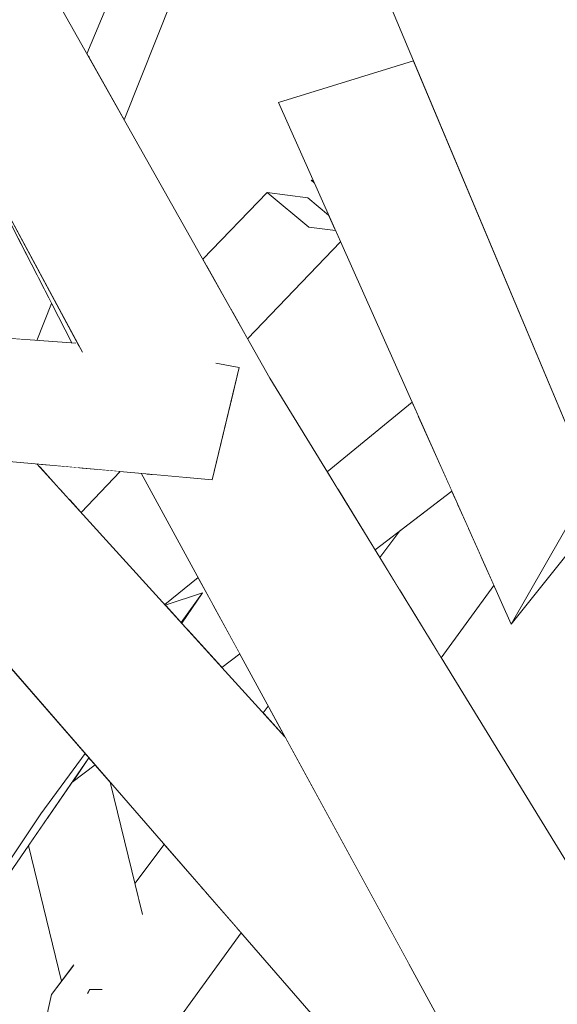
# Model space of a CAD drawing. Extents: x -289599 to -184549, y 66678 to 295474.
# Tile 277 of 656: x -263731 to -263702, y 72020 to 72072. Entities that reach past the tile are written whole.
import ezdxf

# ---------------------------------------------------------------- set-up
doc = ezdxf.new("R2010")
doc.units = 0
doc.header["$MEASUREMENT"] = 0
doc.linetypes.add('Wipeout_Contour', pattern=[1000, 0, -1000])
doc.layers.add('arch drzewa', color=8, linetype='Continuous')
doc.layers.add('arch drzewa_Nr_Pióra__4', color=8, linetype='Continuous', lineweight=9)

msp = doc.modelspace()

# ---------------------------------------------------------------- wipeouts: each hides what was drawn before it
at = {"color": 254, "linetype": 'Wipeout_Contour', "lineweight": 0, "ltscale": 1603162.101377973}
msp.add_wipeout([(-263727.569, 72054.701), (-263733.886, 72066.406), (-263728.006, 72054.965), (-263727.81, 72054.951), (-263727.728, 72054.844)], dxfattribs=at).dxf.layer = 'arch drzewa'
at = {"color": 254, "linetype": 'Wipeout_Contour', "lineweight": 0, "ltscale": 961861.850096}
msp.add_wipeout([(-263715.402, 72063.538), (-263715.231, 72063.398), (-263715.284, 72063.517)], dxfattribs=at).dxf.layer = 'arch drzewa'
at = {"color": 254, "linetype": 'Wipeout_Contour', "lineweight": 0, "ltscale": 1282492.262107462}
msp.add_wipeout([(-263729.845, 72048.581), (-263740.128, 72049.508), (-263710.206, 72022.162), (-263716.774, 72034.199)], dxfattribs=at).dxf.layer = 'arch drzewa'

# ---------------------------------------------------------------- next in the draw order: wipeouts: each hides what was drawn before it
at = {"color": 254, "linetype": 'Wipeout_Contour', "lineweight": 0, "ltscale": 1282476.393260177}
msp.add_wipeout([(-263741.5, 72049.632), (-263697.758, 71999.345), (-263710.206, 72022.162), (-263740.128, 72049.508)], dxfattribs=at).dxf.layer = 'arch drzewa'

# ---------------------------------------------------------------- next in the draw order: wipeouts: each hides what was drawn before it
at = {"color": 254, "linetype": 'Wipeout_Contour', "lineweight": 0, "ltscale": 961830.850889}
msp.add_wipeout([(-263724.139, 72048.067), (-263692.054, 71994.472), (-263723.939, 72048.049)], dxfattribs=at).dxf.layer = 'arch drzewa'
at = {"color": 254, "linetype": 'Wipeout_Contour', "lineweight": 0, "ltscale": 1603172.302433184}
msp.add_wipeout([(-263757.077, 72030.127), (-263749.187, 72001.066), (-263729.635, 72030.127), (-263727.305, 72033.313), (-263731.688, 72038.352)], dxfattribs=at).dxf.layer = 'arch drzewa'

# ---------------------------------------------------------------- next in the draw order: wipeouts: each hides what was drawn before it
at = {"color": 254, "linetype": 'Wipeout_Contour', "lineweight": 0, "ltscale": 1282414.000477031}
msp.add_wipeout([(-263724.139, 72048.067), (-263724.351, 72048.086), (-263694.115, 71992.668), (-263692.054, 71994.472)], dxfattribs=at).dxf.layer = 'arch drzewa'
at = {"color": 254, "linetype": 'Wipeout_Contour', "lineweight": 0, "ltscale": 1282514.158602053}
msp.add_wipeout([(-263729.635, 72030.127), (-263749.187, 72001.066), (-263727.107, 72033.086), (-263727.305, 72033.313)], dxfattribs=at).dxf.layer = 'arch drzewa'

# ---------------------------------------------------------------- next in the draw order: wipeouts: each hides what was drawn before it
at = {"color": 254, "linetype": 'Wipeout_Contour', "lineweight": 0, "ltscale": 1603060.012235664}
msp.add_wipeout([(-263723.784, 72048.035), (-263682.657, 71996.135), (-263717.566, 72053.096), (-263719.642, 72051.779), (-263720.611, 72047.749)], dxfattribs=at).dxf.layer = 'arch drzewa'
at = {"color": 254, "linetype": 'Wipeout_Contour', "lineweight": 0, "ltscale": 961873.685169}
msp.add_wipeout([(-263728.006, 72031.782), (-263726.787, 72032.717), (-263727.107, 72033.086)], dxfattribs=at).dxf.layer = 'arch drzewa'

# ---------------------------------------------------------------- next in the draw order: wipeouts: each hides what was drawn before it
at = {"color": 254, "linetype": 'Wipeout_Contour', "lineweight": 0, "ltscale": 2244640.997021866}
msp.add_wipeout([(-263754.806, 72111.415), (-263757.544, 72110.249), (-263717.566, 72053.096), (-263751.282, 72112.917), (-263754.21, 72111.669), (-263754.222, 72111.503), (-263754.668, 72111.404)], dxfattribs=at).dxf.layer = 'arch drzewa'
at = {"color": 254, "linetype": 'Wipeout_Contour', "lineweight": 0, "ltscale": 1282435.319261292}
msp.add_wipeout([(-263687.723, 72097.922), (-263712.897, 72076.732), (-263701.064, 72048.542), (-263699.417, 72076.732)], dxfattribs=at).dxf.layer = 'arch drzewa'
at = {"color": 254, "linetype": 'Wipeout_Contour', "lineweight": 0, "ltscale": 1282402.838196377}
msp.add_wipeout([(-263723.784, 72048.035), (-263723.939, 72048.049), (-263692.054, 71994.472), (-263682.657, 71996.135)], dxfattribs=at).dxf.layer = 'arch drzewa'

# ---------------------------------------------------------------- next in the draw order: wipeouts: each hides what was drawn before it
at = {"color": 254, "linetype": 'Wipeout_Contour', "lineweight": 0, "ltscale": 1923791.007344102}
msp.add_wipeout([(-263717.566, 72053.096), (-263757.544, 72110.249), (-263727.449, 72054.478), (-263720.33, 72053.874), (-263719.19, 72053.658), (-263719.642, 72051.779)], dxfattribs=at).dxf.layer = 'arch drzewa'
at = {"color": 254, "linetype": 'Wipeout_Contour', "lineweight": 0, "ltscale": 1282407.300139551}
msp.add_wipeout([(-263698.915, 72050.527), (-263704.846, 72040.129), (-263698.003, 72048.73), (-263698.014, 72048.9)], dxfattribs=at).dxf.layer = 'arch drzewa'
at = {"color": 254, "linetype": 'Wipeout_Contour', "lineweight": 0, "ltscale": 961864.715718}
msp.add_wipeout([(-263721.113, 72041.778), (-263723.083, 72041.14), (-263722.25, 72040.224)], dxfattribs=at).dxf.layer = 'arch drzewa'
at = {"color": 254, "linetype": 'Wipeout_Contour', "lineweight": 0, "ltscale": 961846.543052}
msp.add_wipeout([(-263717.922, 72035.462), (-263716.774, 72034.199), (-263717.656, 72035.815)], dxfattribs=at).dxf.layer = 'arch drzewa'
at = {"color": 254, "linetype": 'Wipeout_Contour', "lineweight": 0, "ltscale": 1282469.517352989}
msp.add_wipeout([(-263724.844, 72020.735), (-263726.525, 72010.065), (-263724.267, 72010.027), (-263722.278, 72019.444)], dxfattribs=at).dxf.layer = 'arch drzewa'

# ---------------------------------------------------------------- next in the draw order: linework, layer by layer
at = {"layer": 'arch drzewa_Nr_Pióra__4', "linetype": 'Continuous'}
msp.add_line((-263717.922, 72035.462), (-263717.656, 72035.815), dxfattribs=at)

# ---------------------------------------------------------------- next in the draw order: wipeouts: each hides what was drawn before it
at = {"color": 254, "linetype": 'Wipeout_Contour', "lineweight": 0, "ltscale": 1603156.725713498}
msp.add_wipeout([(-263723.642, 72078.065), (-263726.445, 72068.849), (-263725.248, 72066.725), (-263720.498, 72078.731), (-263722.705, 72079.289)], dxfattribs=at).dxf.layer = 'arch drzewa'
at = {"color": 254, "linetype": 'Wipeout_Contour', "lineweight": 0, "ltscale": 1923653.160387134}
msp.add_wipeout([(-263717.123, 72067.639), (-263704.846, 72040.129), (-263698.915, 72050.527), (-263699.999, 72052.485), (-263701.064, 72048.542), (-263710, 72069.833)], dxfattribs=at).dxf.layer = 'arch drzewa'
at = {"color": 254, "linetype": 'Wipeout_Contour', "lineweight": 0, "ltscale": 1282590.801888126}
msp.add_wipeout([(-263764.023, 72057.516), (-263761.776, 72056.019), (-263727.728, 72054.844), (-263727.81, 72054.951)], dxfattribs=at).dxf.layer = 'arch drzewa'
at = {"color": 254, "linetype": 'Wipeout_Contour', "lineweight": 0, "ltscale": 961863.117768}
msp.add_wipeout([(-263721.113, 72041.778), (-263722.25, 72040.224), (-263722.213, 72040.183)], dxfattribs=at).dxf.layer = 'arch drzewa'
at = {"color": 254, "linetype": 'Wipeout_Contour', "lineweight": 0, "ltscale": 961845.826337}
msp.add_wipeout([(-263719.26, 72024.065), (-263722.278, 72019.444), (-263719.075, 72023.852)], dxfattribs=at).dxf.layer = 'arch drzewa'
at = {"color": 254, "linetype": 'Wipeout_Contour', "lineweight": 0, "ltscale": 961855.356191}
msp.add_wipeout([(-263724.844, 72020.735), (-263726.876, 72010.071), (-263726.525, 72010.065)], dxfattribs=at).dxf.layer = 'arch drzewa'

# ---------------------------------------------------------------- next in the draw order: linework, layer by layer
at = {"layer": 'arch drzewa_Nr_Pióra__4', "linetype": 'Continuous'}
for p, q in [((-263717.123, 72067.639), (-263710, 72069.833)), ((-263715.284, 72063.517), (-263715.402, 72063.538)), ((-263715.402, 72063.538), (-263715.231, 72063.398)), ((-263715.318, 72063.515), (-263715.402, 72063.538)), ((-263698.915, 72050.527), (-263704.846, 72040.129)), ((-263704.846, 72040.129), (-263698.003, 72048.73))]:
    msp.add_line(p, q, dxfattribs=at)

# ---------------------------------------------------------------- next in the draw order: wipeouts: each hides what was drawn before it
at = {"color": 254, "linetype": 'Wipeout_Contour', "lineweight": 0, "ltscale": 1282530.941758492}
msp.add_wipeout([(-263723.943, 72077.673), (-263727.081, 72069.977), (-263726.445, 72068.849), (-263723.642, 72078.065)], dxfattribs=at).dxf.layer = 'arch drzewa'
at = {"color": 254, "linetype": 'Wipeout_Contour', "lineweight": 0, "ltscale": 1923800.440623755}
msp.add_wipeout([(-263761.776, 72056.019), (-263719.19, 72053.658), (-263720.33, 72053.874), (-263727.449, 72054.478), (-263727.569, 72054.701), (-263727.728, 72054.844)], dxfattribs=at).dxf.layer = 'arch drzewa'
at = {"color": 254, "linetype": 'Wipeout_Contour', "lineweight": 0, "ltscale": 1282449.225020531}
msp.add_wipeout([(-263709.764, 72051.15), (-263713.989, 72047.259), (-263712.021, 72044.048), (-263707.979, 72047.149)], dxfattribs=at).dxf.layer = 'arch drzewa'
at = {"color": 254, "linetype": 'Wipeout_Contour', "lineweight": 0, "ltscale": 1282429.394456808}
msp.add_wipeout([(-263706.438, 72043.697), (-263709.207, 72039.457), (-263708.535, 72038.36), (-263705.761, 72042.179)], dxfattribs=at).dxf.layer = 'arch drzewa'
at = {"color": 254, "linetype": 'Wipeout_Contour', "lineweight": 0, "ltscale": 1282478.240453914}
msp.add_wipeout([(-263720.585, 72041.184), (-263721.967, 72039.912), (-263720.095, 72037.852), (-263719.159, 72038.57)], dxfattribs=at).dxf.layer = 'arch drzewa'
at = {"color": 254, "linetype": 'Wipeout_Contour', "lineweight": 0, "ltscale": 1282482.418263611}
msp.add_wipeout([(-263729.081, 72020.616), (-263730.178, 72010.127), (-263726.876, 72010.071), (-263724.844, 72020.735)], dxfattribs=at).dxf.layer = 'arch drzewa'

# ---------------------------------------------------------------- next in the draw order: linework, layer by layer
at = {"layer": 'arch drzewa_Nr_Pióra__4', "linetype": 'Continuous'}
msp.add_line((-263720.095, 72037.852), (-263719.159, 72038.57), dxfattribs=at)

# ---------------------------------------------------------------- next in the draw order: wipeouts: each hides what was drawn before it
at = {"color": 254, "linetype": 'Wipeout_Contour', "lineweight": 0, "ltscale": 1282532.116164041}
msp.add_wipeout([(-263724.245, 72077.278), (-263727.142, 72070.085), (-263727.081, 72069.977), (-263723.943, 72077.673)], dxfattribs=at).dxf.layer = 'arch drzewa'
at = {"color": 254, "linetype": 'Wipeout_Contour', "lineweight": 0, "ltscale": 961949.50893}
msp.add_wipeout([(-263761.776, 72056.019), (-263763.649, 72051.628), (-263719.19, 72053.658)], dxfattribs=at).dxf.layer = 'arch drzewa'
at = {"color": 254, "linetype": 'Wipeout_Contour', "lineweight": 0, "ltscale": 1282455.940663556}
msp.add_wipeout([(-263710.068, 72051.831), (-263714.546, 72048.168), (-263713.989, 72047.259), (-263709.764, 72051.15)], dxfattribs=at).dxf.layer = 'arch drzewa'
at = {"color": 254, "linetype": 'Wipeout_Contour', "lineweight": 0, "ltscale": 1282433.796329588}
msp.add_wipeout([(-263707.119, 72045.223), (-263710.163, 72041.017), (-263709.207, 72039.457), (-263706.438, 72043.697)], dxfattribs=at).dxf.layer = 'arch drzewa'
at = {"color": 254, "linetype": 'Wipeout_Contour', "lineweight": 0, "ltscale": 2244349.446245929}
msp.add_wipeout([(-263721.356, 72042.597), (-263723.105, 72041.165), (-263723.083, 72041.14), (-263721.113, 72041.778), (-263722.213, 72040.183), (-263721.967, 72039.912), (-263720.585, 72041.184)], dxfattribs=at).dxf.layer = 'arch drzewa'
at = {"color": 254, "linetype": 'Wipeout_Contour', "lineweight": 0, "ltscale": 1282466.970942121}
msp.add_wipeout([(-263724.844, 72020.735), (-263722.278, 72019.444), (-263719.26, 72024.065), (-263720.992, 72026.056)], dxfattribs=at).dxf.layer = 'arch drzewa'
at = {"color": 254, "linetype": 'Wipeout_Contour', "lineweight": 0, "ltscale": 961867.658575}
msp.add_wipeout([(-263731.339, 72010.147), (-263730.178, 72010.127), (-263729.081, 72020.616)], dxfattribs=at).dxf.layer = 'arch drzewa'

# ---------------------------------------------------------------- next in the draw order: linework, layer by layer
at = {"layer": 'arch drzewa_Nr_Pióra__4', "linetype": 'Continuous'}
for p, q in [((-263701.064, 72048.542), (-263712.897, 72076.732)), ((-263714.546, 72048.168), (-263710.068, 72051.831)), ((-263723.105, 72041.165), (-263721.356, 72042.597)), ((-263723.083, 72041.14), (-263721.113, 72041.778)), ((-263722.25, 72040.224), (-263721.113, 72041.778)), ((-263721.113, 72041.778), (-263722.213, 72040.183))]:
    msp.add_line(p, q, dxfattribs=at)

# ---------------------------------------------------------------- next in the draw order: wipeouts: each hides what was drawn before it
at = {"color": 254, "linetype": 'Wipeout_Contour', "lineweight": 0, "ltscale": 1282532.613795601}
msp.add_wipeout([(-263724.29, 72077.219), (-263727.21, 72070.206), (-263727.142, 72070.085), (-263724.245, 72077.278)], dxfattribs=at).dxf.layer = 'arch drzewa'
at = {"color": 254, "linetype": 'Wipeout_Contour', "lineweight": 0, "ltscale": 1603102.247692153}
msp.add_wipeout([(-263719.499, 72056.526), (-263718.743, 72055.185), (-263713.845, 72060.294), (-263714.107, 72060.881), (-263715.508, 72061.061)], dxfattribs=at).dxf.layer = 'arch drzewa'
at = {"color": 254, "linetype": 'Wipeout_Contour', "lineweight": 0, "ltscale": 1282531.243805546}
msp.add_wipeout([(-263729.677, 72058.217), (-263730.61, 72055.149), (-263729.849, 72055.095), (-263729.076, 72057.048)], dxfattribs=at).dxf.layer = 'arch drzewa'
at = {"color": 254, "linetype": 'Wipeout_Contour', "lineweight": 0, "ltscale": 961908.523663}
msp.add_wipeout([(-263719.19, 72053.658), (-263763.649, 72051.628), (-263720.611, 72047.749)], dxfattribs=at).dxf.layer = 'arch drzewa'
at = {"color": 254, "linetype": 'Wipeout_Contour', "lineweight": 0, "ltscale": 1282437.714691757}
msp.add_wipeout([(-263707.694, 72046.512), (-263710.732, 72041.945), (-263710.163, 72041.017), (-263707.119, 72045.223)], dxfattribs=at).dxf.layer = 'arch drzewa'
at = {"color": 254, "linetype": 'Wipeout_Contour', "lineweight": 0, "ltscale": 961853.442858}
msp.add_wipeout([(-263724.844, 72020.735), (-263720.992, 72026.056), (-263721.169, 72026.259)], dxfattribs=at).dxf.layer = 'arch drzewa'
at = {"color": 254, "linetype": 'Wipeout_Contour', "lineweight": 0, "ltscale": 1282488.899467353}
msp.add_wipeout([(-263727.942, 72022.131), (-263729.081, 72020.616), (-263727.18, 72020.669), (-263727.163, 72020.698)], dxfattribs=at).dxf.layer = 'arch drzewa'

# ---------------------------------------------------------------- next in the draw order: linework, layer by layer
at = {"layer": 'arch drzewa_Nr_Pióra__4', "linetype": 'Continuous'}
for p, q in [((-263725.248, 72066.725), (-263720.498, 72078.731)), ((-263727.21, 72070.206), (-263724.29, 72077.219)), ((-263720.419, 72053.89), (-263719.19, 72053.658)), ((-263719.19, 72053.658), (-263720.611, 72047.749))]:
    msp.add_line(p, q, dxfattribs=at)

# ---------------------------------------------------------------- next in the draw order: wipeouts: each hides what was drawn before it
at = {"color": 254, "linetype": 'Wipeout_Contour', "lineweight": 0, "ltscale": 961865.451262}
msp.add_wipeout([(-263715.508, 72061.061), (-263719.621, 72056.742), (-263719.499, 72056.526)], dxfattribs=at).dxf.layer = 'arch drzewa'
at = {"color": 254, "linetype": 'Wipeout_Contour', "lineweight": 0, "ltscale": 1282537.294954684}
msp.add_wipeout([(-263730.903, 72060.603), (-263733.056, 72055.322), (-263730.61, 72055.149), (-263729.677, 72058.217)], dxfattribs=at).dxf.layer = 'arch drzewa'
at = {"color": 254, "linetype": 'Wipeout_Contour', "lineweight": 0, "ltscale": 1282511.042619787}
msp.add_wipeout([(-263728.14, 72046.705), (-263727.523, 72046.026), (-263725.453, 72048.185), (-263726.735, 72048.301)], dxfattribs=at).dxf.layer = 'arch drzewa'
at = {"color": 254, "linetype": 'Wipeout_Contour', "lineweight": 0, "ltscale": 1603052.77962366}
msp.add_wipeout([(-263710.714, 72045.05), (-263711.772, 72043.642), (-263710.732, 72041.945), (-263707.694, 72046.512), (-263707.979, 72047.149)], dxfattribs=at).dxf.layer = 'arch drzewa'
at = {"color": 254, "linetype": 'Wipeout_Contour', "lineweight": 0, "ltscale": 2564958.210448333}
msp.add_wipeout([(-263727.163, 72020.698), (-263727.147, 72020.67), (-263724.844, 72020.735), (-263721.169, 72026.259), (-263723.138, 72028.522), (-263724.69, 72026.458), (-263724.334, 72025.001), (-263726.558, 72020.866)], dxfattribs=at).dxf.layer = 'arch drzewa'

# ---------------------------------------------------------------- next in the draw order: linework, layer by layer
at = {"layer": 'arch drzewa_Nr_Pióra__4', "linetype": 'Continuous'}
for p, q in [((-263727.444, 72054.469), (-263757.544, 72110.249)), ((-263728.006, 72054.965), (-263733.886, 72066.406)), ((-263727.804, 72054.95), (-263764.023, 72057.516)), ((-263729.849, 72055.095), (-263729.076, 72057.048)), ((-263682.657, 71996.135), (-263717.566, 72053.096)), ((-263712.021, 72044.048), (-263707.979, 72047.149)), ((-263711.772, 72043.642), (-263710.714, 72045.05)), ((-263708.535, 72038.36), (-263705.761, 72042.179)), ((-263722.278, 72019.444), (-263719.075, 72023.852))]:
    msp.add_line(p, q, dxfattribs=at)

# ---------------------------------------------------------------- next in the draw order: wipeouts: each hides what was drawn before it
at = {"color": 254, "linetype": 'Wipeout_Contour', "lineweight": 0, "ltscale": 1282490.568150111}
msp.add_wipeout([(-263717.706, 72062.886), (-263720.911, 72059.031), (-263719.621, 72056.742), (-263715.508, 72061.061)], dxfattribs=at).dxf.layer = 'arch drzewa'
at = {"color": 254, "linetype": 'Wipeout_Contour', "lineweight": 0, "ltscale": 1282514.629172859}
msp.add_wipeout([(-263727.586, 72048.378), (-263728.647, 72047.263), (-263728.14, 72046.705), (-263726.735, 72048.301)], dxfattribs=at).dxf.layer = 'arch drzewa'
at = {"color": 254, "linetype": 'Wipeout_Contour', "lineweight": 0, "ltscale": 961864.099701}
msp.add_wipeout([(-263727.163, 72020.698), (-263727.18, 72020.669), (-263727.147, 72020.67)], dxfattribs=at).dxf.layer = 'arch drzewa'

# ---------------------------------------------------------------- next in the draw order: wipeouts: each hides what was drawn before it
at = {"color": 254, "linetype": 'Wipeout_Contour', "lineweight": 0, "ltscale": 961872.155817}
msp.add_wipeout([(-263717.706, 72062.886), (-263721.108, 72059.381), (-263720.911, 72059.031)], dxfattribs=at).dxf.layer = 'arch drzewa'
at = {"color": 254, "linetype": 'Wipeout_Contour', "lineweight": 0, "ltscale": 1282519.301563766}
msp.add_wipeout([(-263729.618, 72048.561), (-263729.718, 72048.441), (-263728.647, 72047.263), (-263727.586, 72048.378)], dxfattribs=at).dxf.layer = 'arch drzewa'
at = {"color": 254, "linetype": 'Wipeout_Contour', "lineweight": 0, "ltscale": 961863.398711}
msp.add_wipeout([(-263727.163, 72020.698), (-263726.558, 72020.866), (-263727.062, 72020.869)], dxfattribs=at).dxf.layer = 'arch drzewa'

# ---------------------------------------------------------------- next in the draw order: linework, layer by layer
at = {"layer": 'arch drzewa_Nr_Pióra__4', "linetype": 'Continuous'}
for p, q in [((-263718.743, 72055.185), (-263713.845, 72060.294)), ((-263727.523, 72046.026), (-263725.453, 72048.185))]:
    msp.add_line(p, q, dxfattribs=at)

# ---------------------------------------------------------------- next in the draw order: wipeouts: each hides what was drawn before it
at = {"color": 254, "linetype": 'Wipeout_Contour', "lineweight": 0, "ltscale": 1603101.937212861}
msp.add_wipeout([(-263717.706, 72062.886), (-263715.508, 72061.061), (-263714.107, 72060.881), (-263714.472, 72061.698), (-263715.571, 72062.611)], dxfattribs=at).dxf.layer = 'arch drzewa'
at = {"color": 254, "linetype": 'Wipeout_Contour', "lineweight": 0, "ltscale": 961892.507992}
msp.add_wipeout([(-263729.618, 72048.561), (-263729.845, 72048.581), (-263729.718, 72048.441)], dxfattribs=at).dxf.layer = 'arch drzewa'
at = {"color": 254, "linetype": 'Wipeout_Contour', "lineweight": 0, "ltscale": 2244359.716179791}
msp.add_wipeout([(-263728.006, 72031.782), (-263729.277, 72029.939), (-263727.062, 72020.869), (-263726.558, 72020.866), (-263724.334, 72025.001), (-263725.996, 72031.809), (-263726.787, 72032.717)], dxfattribs=at).dxf.layer = 'arch drzewa'

# ---------------------------------------------------------------- next in the draw order: linework, layer by layer
at = {"layer": 'arch drzewa_Nr_Pióra__4', "linetype": 'Continuous'}
for p, q in [((-263717.566, 72053.096), (-263751.282, 72112.917)), ((-263704.846, 72040.129), (-263717.123, 72067.639)), ((-263721.108, 72059.381), (-263717.706, 72062.886)), ((-263715.508, 72061.061), (-263717.706, 72062.886)), ((-263717.706, 72062.886), (-263715.571, 72062.611)), ((-263715.571, 72062.611), (-263714.472, 72061.698)), ((-263714.107, 72060.881), (-263715.508, 72061.061)), ((-263720.611, 72047.749), (-263763.649, 72051.628)), ((-263716.774, 72034.199), (-263729.845, 72048.581)), ((-263694.115, 71992.668), (-263724.351, 72048.086)), ((-263728.006, 72031.782), (-263726.787, 72032.717)), ((-263724.29, 72024.819), (-263725.996, 72031.809)), ((-263724.69, 72026.458), (-263723.138, 72028.522))]:
    msp.add_line(p, q, dxfattribs=at)

# ---------------------------------------------------------------- next in the draw order: wipeouts: each hides what was drawn before it
at = {"color": 254, "linetype": 'Wipeout_Contour', "lineweight": 0, "ltscale": 1923740.566537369}
msp.add_wipeout([(-263730.298, 72028.458), (-263728.554, 72021.316), (-263727.942, 72022.131), (-263727.163, 72020.698), (-263727.062, 72020.869), (-263729.277, 72029.939)], dxfattribs=at).dxf.layer = 'arch drzewa'

# ---------------------------------------------------------------- next in the draw order: linework, layer by layer
at = {"layer": 'arch drzewa_Nr_Pióra__4', "linetype": 'Continuous'}
for p, q in [((-263697.758, 71999.345), (-263741.5, 72049.632)), ((-263727.107, 72033.086), (-263749.187, 72001.066)), ((-263729.635, 72030.127), (-263727.305, 72033.313)), ((-263749.187, 72001.066), (-263729.635, 72030.127)), ((-263728.554, 72021.316), (-263730.298, 72028.458)), ((-263729.081, 72020.616), (-263727.911, 72022.173)), ((-263731.339, 72010.147), (-263729.081, 72020.616)), ((-263727.062, 72020.869), (-263727.18, 72020.669)), ((-263726.417, 72020.865), (-263727.062, 72020.869))]:
    msp.add_line(p, q, dxfattribs=at)

doc.saveas('drawing.dxf')
